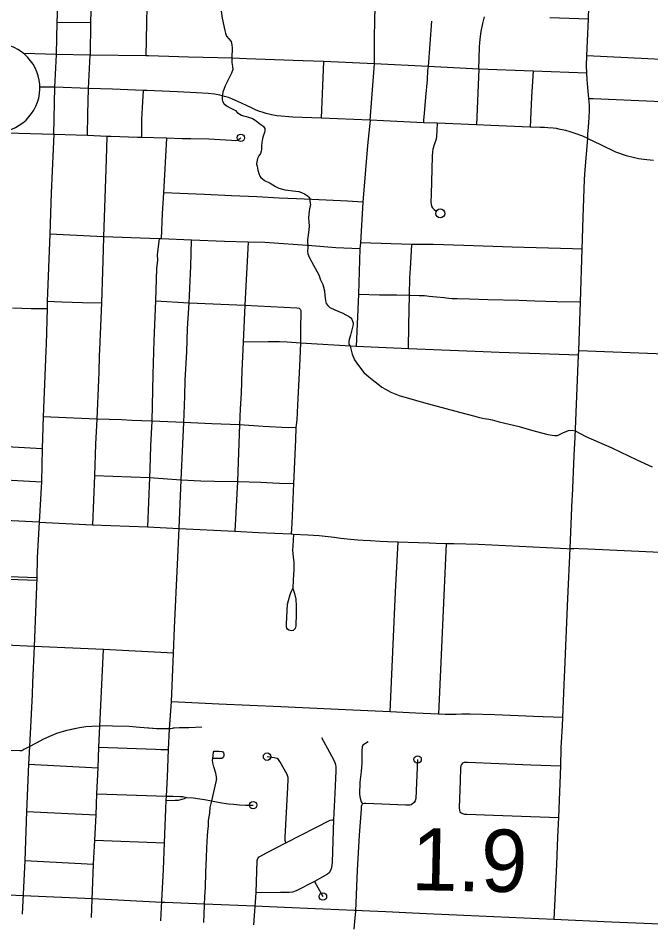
# Model space of a CAD drawing. Extents: x 653372 to 905732, y 627442 to 787275.
# Drawn here: x 661810 to 666097, y 743689 to 749842 of the extents above; entities that cross this region are included whole.
import ezdxf

# ---------------------------------------------------------------- set-up
doc = ezdxf.new("R2010")
doc.units = 0
for name, color, linetype in [('10', 7, 'Continuous'), ('24', 7, 'Continuous'), ('33', 7, 'Continuous'), ('35', 7, 'Continuous'), ('43', 7, 'Continuous'), ('48', 7, 'Continuous')]:
    doc.layers.add(name, color=color, linetype=linetype)

msp = doc.modelspace()

# ---------------------------------------------------------------- linework, layer by layer
at = {"layer": '10'}
msp.add_lwpolyline([(666323.4, 743693.8), (665830.8, 743714.2), (665440.4, 743732.7), (664829.3, 743760), (664577.7, 743770.6), (664482.8, 743774.9), (664301.2, 743783.5), (664192.4, 743788), (664089, 743792.3), (663665, 743811.8), (663412.6, 743821.3), (663071.7, 743835.5), (662803.7, 743846.7), (662783.1, 743847.5), (662312.7, 743871.1), (661842.9, 743891.9), (661434.7, 743910.4), (661159.8, 743919.5), (660993.9, 743926.1), (660823.4, 743933), (660654.6, 743940.8)], dxfattribs=at)
at = {"layer": '24'}
msp.add_arc((661657.5, 749369.8), 300, 268.28003, 88.28003, dxfattribs=at)
at = {"layer": '33'}
for points in [[(662051.6, 749054.1), (662057.6, 749373.6), (662064.6, 749504.9), (662070.7, 749595.4), (662074.8, 749814.9), (662080.9, 749974.3), (662093.6, 750371.3), (662106.3, 750747.6), (662116.4, 751010.5), (662127.9, 751272.1), (662145.5, 751637.9), (662164.3, 751997), (662174.6, 752312.7)], [(664195.5, 749149.8), (664224.5, 749532.3), (664224.4, 749563.1), (664225.3, 749707.6), (664226.1, 749825.8), (664228, 749913.5), (664226.5, 749953.7), (664229.5, 750007.5), (664235.7, 750076.6), (664248, 750301), (664252.4, 750471.6)], [(662314.5, 750363.4), (662310.1, 750155.8), (662303.9, 749970.1), (662299.2, 749811.9), (662296.9, 749591.8)], [(665670.2, 749026.3), (665670.6, 749055.7), (665673.6, 749102), (665679.8, 749167.7), (665681.7, 749212.6), (665681.1, 749251.2), (665676.5, 749296.4), (665669.3, 749372.7), (665665, 749426.8), (665662.2, 749468.8), (665661.9, 749521.1), (665663.3, 749585.7), (665675, 749836.9), (665677.3, 749913.9), (665692, 750286.2), (665693.7, 750381)], [(662696.9, 750344.2), (662687, 750145.5), (662675.8, 749587.4)], [(662074.8, 749814.9), (662299.2, 749811.9)], [(664609.5, 749820.5), (664587.6, 749513.6), (664584, 749486.6), (664581, 749423.8), (664569.2, 749307.2), (664560.7, 749195.8), (664556.3, 749152.7), (664555.4, 749133.4)], [(664931, 749496.9), (664936, 749644.3), (664938.1, 749677.7), (664941.5, 749717.3), (664947, 749750.7), (664958.7, 749806.2), (664970.1, 749850.6)], [(665411.7, 749846.9), (665675, 749836.9)], [(665662.2, 749468.8), (665299, 749482.1), (664931, 749496.9), (664587.6, 749513.6), (664224.5, 749532.3), (663879.9, 749547.3), (663673.4, 749555.9), (663356.8, 749566.6), (663262.4, 749569.8), (662963, 749577.2), (662898.9, 749579.9), (662692.7, 749586.8), (662675.8, 749587.4), (662296.9, 749591.8), (662070.7, 749595.4), (661847.6, 749601.8)], [(662279.3, 749045.9), (662282.3, 749191.9), (662285.9, 749365), (662296.9, 749591.8)], [(666836.7, 749534.2), (666572.7, 749544.2), (666214.6, 749559.8), (665663.3, 749585.7)], [(663879.9, 749547.3), (663863.4, 749163.6)], [(664931, 749496.9), (664916.6, 749118.1)], [(665299, 749482.1), (665288.7, 749308.8), (665280, 749103.2)], [(665670.2, 749026.3), (665636.1, 749041.1), (665584.7, 749060.6), (665550.4, 749071.6), (665520.5, 749079.8), (665483.3, 749088.2), (665458.5, 749093.4), (665435.6, 749095.2), (665398.8, 749099.1), (665376.5, 749100.3), (665346.4, 749101.3), (665280, 749103.2), (665013.7, 749113.9), (664916.6, 749118.1), (664648.6, 749129.5), (664555.4, 749133.4), (664195.5, 749149.8), (663863.4, 749163.6), (663671.5, 749171.7), (663645, 749172.5), (663593.1, 749176.8), (663563.6, 749179.9), (663526.4, 749186.6), (663490.9, 749195), (663464.3, 749203.6), (663446.1, 749209.7), (663418.5, 749221.2), (663386.5, 749236.1), (663360.6, 749248.6), (663324.3, 749265.9), (663303.3, 749274.4), (663282.4, 749284.5), (663257, 749295.3), (663234.9, 749303.8), (663207.8, 749311.9), (663177.5, 749320.1), (663140.8, 749325.7), (663096.3, 749332), (663017.6, 749336.6), (662890.1, 749341.9), (662681.9, 749350.9), (662657.4, 749351.9), (662448.7, 749360.5), (662285.9, 749365), (662057.6, 749373.6), (661957.5, 749375)], [(662657.4, 749351.9), (662649.9, 749235.8), (662644.9, 749154.2), (662644.7, 749070.7), (662646.1, 749032.5)], [(665676.5, 749296.4), (665705.6, 749297), (666120.1, 749279.7), (666453.6, 749264.2), (666475.5, 749259.4), (666496.5, 749248.4), (666513.9, 749230.7)], [(664195.5, 749149.8), (664177.7, 748978.7), (664146.1, 748594.4), (664128.9, 748319.8), (664125.9, 748278.2), (664115.5, 747971.3), (664100.2, 747617.1)], [(664648.6, 749129.5), (664647.1, 749081.2), (664645.1, 749041.9), (664641.4, 749021.5), (664631.8, 748991.1), (664619.6, 748953.6), (664616.8, 748936.4), (664615.1, 748905.7), (664607.3, 748646.7), (664606.6, 748596.7), (664608, 748579.3), (664610.8, 748568.6), (664617.5, 748555.8), (664627.9, 748545.2), (664643.2, 748533.3)], [(663318.5, 749031.2), (663310.5, 749022.5), (663299.4, 749014.3), (663294.7, 749012.1), (663283.4, 749010.5), (663254.4, 749011.8), (663139.3, 749019.1), (663102.7, 749020.6), (662978.9, 749023.2), (662920.1, 749024.9), (662815.1, 749027.4), (662646.1, 749032.5), (662618.5, 749033.6), (662437.3, 749039.7), (662410.1, 749040.6), (662279.3, 749045.9), (662051.6, 749054.1), (661652.8, 749064.5)], [(662051.6, 749054.1), (662034.1, 748658.9), (662023.4, 748377.8), (662007.5, 747922.8), (662006.1, 747872.7), (661999.7, 747631.4), (661998.4, 747586.3), (661978.3, 747139.1), (661972.6, 746925.8), (661967.3, 746698.6), (661952.5, 746426.3), (661938.6, 746185.8), (661936.6, 746048.7), (661918.6, 745581.5)], [(662410.1, 749040.6), (662405.6, 748884.5), (662387.1, 748360.5), (662384.9, 748273.7), (662380.5, 748124.1), (662373.8, 747912.9), (662361.1, 747594.3), (662359.2, 747555.2), (662355.4, 747440), (662353.4, 747391.1), (662342.7, 747124.7), (662333.5, 746953.2), (662328.1, 746742.8), (662312.5, 746407.4)], [(662815.1, 749027.4), (662795.4, 748658.5), (662786.7, 748518.6), (662779.7, 748346.4)], [(665577.6, 746878.3), (665583.1, 747001.6), (665607.4, 747556.6), (665608.4, 747589.5), (665620, 747919), (665630.7, 748276.4), (665638, 748490.4), (665647.4, 748748.6), (665650.9, 748814.5), (665670.2, 749026.3)], [(665670.2, 749026.3), (665755.1, 748984.9), (665858.2, 748936.8), (665929.8, 748910.8), (665986.8, 748896.7), (666014, 748890.6), (666048.3, 748886), (666070.3, 748883.6), (666114.4, 748879.6)], [(665608.4, 747589.5), (666247.8, 747564.6), (666586.8, 747548.7), (666914.7, 747531.4), (667200.5, 747520.9), (667821.3, 747489.5), (668086.9, 747475.7), (668129.7, 747478), (668154.9, 747487.2), (668172.5, 747501), (668178.6, 747511.9), (668186.7, 747530.8), (668193, 747564.3), (668195.2, 747601.5), (668203.4, 747795.9), (668209, 747925.4), (668233.9, 748500.9), (668247.2, 748771.8)], [(664146.1, 748594.4), (664041.7, 748601.9), (663800.3, 748612.4), (663694.9, 748616.9), (663577.7, 748622.2), (663427.7, 748630.4), (663255, 748637.4), (663073.6, 748646), (662795.4, 748658.5)], [(664125.9, 748278.2), (663962.4, 748285.9), (663800.4, 748297.7), (663481.6, 748320.1), (663368.5, 748323.7), (663207.6, 748328.3), (662985.4, 748337.3), (662779.7, 748346.4), (662764.9, 748346.7), (662387.1, 748360.5), (662023.4, 748377.8)], [(662764.9, 748346.7), (662752.8, 748239.5), (662753.1, 748202.4), (662748.3, 748144.4), (662740, 747924.7), (662729.6, 747657.4), (662723, 747426.7), (662715.5, 747110.8), (662706.1, 746943.4), (662702, 746785.5), (662700.2, 746728.3), (662686.5, 746393.4)], [(662900.3, 746382.4), (662915.4, 746712.8), (662932.7, 747100.4), (662938.3, 747276.8), (662942.6, 747387.4), (662952.5, 747579.5), (662958, 747739.1), (662968.7, 747913.1), (662979, 748160.3), (662985.4, 748337.3)], [(663368.5, 748323.7), (663344.7, 747896.4), (663335.2, 747644.5), (663324.9, 747451.8), (663320.4, 747300.2), (663313.9, 747193.2), (663310.7, 747085.9), (663303.7, 746897), (663295.6, 746701.4), (663277.1, 746363.4)], [(665630.7, 748276.4), (665566.7, 748278.4), (665157.6, 748290.6), (664830.7, 748301.6), (664622.4, 748306.7), (664477.3, 748307.7), (664128.9, 748319.8)], [(664454.1, 747599.8), (664457.4, 747760.6), (664461.5, 747963.3), (664463.2, 748080.8), (664468.5, 748144.9), (664473.6, 748223.8), (664477.3, 748307.7)], [(664115.5, 747971.3), (664257.5, 747967.5), (664374.8, 747966.3), (664461.5, 747963.3), (664526.3, 747961.8), (664563, 747961.4), (664595.4, 747958.5), (664644.1, 747953.3), (664695.9, 747947.9), (664727.5, 747943.9), (664750.4, 747942), (664784.7, 747940.6), (664868.4, 747938.9), (664992.1, 747935.2), (665203.3, 747929.2), (665309.8, 747925.6), (665459.6, 747921.5), (665620, 747919)], [(662007.5, 747922.8), (662106.9, 747919.5), (662246.4, 747914.9), (662373.8, 747912.9)], [(662740, 747924.7), (662968.7, 747913.1), (663344.7, 747896.4), (663698.9, 747878.8), (663714.4, 747875.2), (663721.1, 747869.3), (663724.3, 747860.9), (663725.1, 747839.4), (663722.8, 747747.6), (663723.5, 747637.9)], [(661771.6, 747878.4), (661898.9, 747874.5), (662006.1, 747872.7)], [(665607.4, 747556.6), (665410.2, 747563.7), (665069.3, 747576.5), (664906.8, 747583.3), (664454.1, 747599.8), (664100.2, 747617.1), (663723.5, 747637.9), (663631.9, 747645.7), (663579.9, 747647.3), (663503, 747647), (663335.2, 747644.5)], [(663723.5, 747637.9), (663715.2, 747482.7), (663701.6, 747219.6), (663697.1, 747118.1), (663692.4, 747066.1), (663689.3, 746983.9)], [(663692.4, 747066.1), (663639.5, 747065.1), (663468.9, 747074.8), (663310.7, 747085.9), (663122.1, 747091.4), (662932.7, 747100.4), (662715.5, 747110.8), (662580, 747114.9), (662509, 747118), (662342.7, 747124.7), (661978.3, 747139.1)], [(663689.2, 746983.9), (663675.6, 746688.6), (663663.7, 746416.4), (663659.1, 746345.5)], [(661567.4, 746947.2), (661972.6, 746925.8)], [(665497.4, 745044.6), (665500.7, 745101), (665509.9, 745323.9), (665513.8, 745423.9), (665535.1, 745909), (665549.5, 746246.8), (665564.3, 746579.5), (665565.3, 746602.4), (665577.6, 746878.3)], [(662328.1, 746742.8), (662700.2, 746728.3), (662915.4, 746712.8), (663048.7, 746706.5), (663140.1, 746703.3), (663295.6, 746701.4), (663455.2, 746695.7)], [(661560.6, 746721.9), (661967.3, 746698.6)], [(663455.2, 746695.7), (663535.2, 746692.8), (663579.7, 746690.6), (663675.6, 746688.6)], [(661952.5, 746426.3), (661722.2, 746436.7), (661642, 746438.8), (661623.3, 746437.6), (661603.1, 746431.9), (661583.9, 746422.5), (661555.4, 746412.1), (661542.4, 746409), (661527.8, 746407.3), (661479.9, 746406.6), (661393.1, 746410.3), (661185.1, 746418.1), (660838.5, 746435.4), (660424.2, 746457.3), (660209.1, 746466.4), (660108.9, 746471.5), (659740.8, 746487.3), (659505.2, 746497.8), (659181.3, 746513), (659131.8, 746515.9), (659049.6, 746519.8), (658963.6, 746523.4)], [(661952.5, 746426.3), (662312.5, 746407.4), (662686.5, 746393.4), (662900.3, 746382.4), (663277.1, 746363.4), (663438.2, 746355.8)], [(662862.8, 745537.3), (662868.8, 745708.3), (662889.4, 746139.1), (662900.3, 746382.4)], [(663438.2, 746355.8), (663659.1, 746345.5), (663675.4, 746343.6), (663773.4, 746339.4), (663849.8, 746334.4), (663951.1, 746323), (663996.3, 746318.1), (664061.9, 746309.9), (664110.9, 746305.8), (664147.1, 746302.9), (664196.5, 746300.1), (664261.8, 746296.4), (664313.5, 746294.4), (664384, 746292.7), (664522.7, 746288.1), (664593.8, 746285.5), (664643.2, 746283.2), (664710.6, 746281.2), (664762.7, 746280.5), (664927.5, 746275.5), (665574.9, 746245.7)], [(663675.4, 746343.6), (663670.3, 746262.8), (663669.4, 746235.3), (663670.4, 746212.7), (663674.1, 746187.8), (663678.1, 746157.4), (663678.6, 746135.4), (663677, 746102.9), (663674.4, 746034.7), (663670.5, 745976.4)], [(664329.9, 745138.9), (664343.1, 745444.4), (664366.9, 745953.3), (664384, 746292.7)], [(664710.6, 746281.2), (664658.9, 745122.8)], [(665670.2, 746241.4), (665549.5, 746246.8)], [(669497.6, 746066.8), (669245.6, 746077.9), (669006.5, 746087.3), (668626.3, 746103.5), (668446.9, 746113.7), (668173.3, 746124.2), (667740.8, 746144.5), (667618.3, 746151), (667395.5, 746164.8), (666851.5, 746188.6), (665670.2, 746241.4)], [(661936.6, 746048.7), (661551.5, 746061.2)], [(661936, 746030.7), (661551, 746043.2)], [(663670.5, 745976.4), (663682.1, 745942), (663691.4, 745902.7), (663693.9, 745859.3), (663692.9, 745805.3), (663690.4, 745721.7), (663687.1, 745705.3), (663680.3, 745697.2), (663672.4, 745691.4), (663662.9, 745688.9), (663652.5, 745690.4), (663643.3, 745693.9), (663635.2, 745700.8), (663630.5, 745707), (663627.5, 745718.6), (663628.5, 745734), (663631.9, 745827.6), (663634.8, 745868.8), (663641.1, 745895), (663653.3, 745935.4), (663661.1, 745957.7), (663670.5, 745976.4)], [(662862.8, 745537.3), (662387.9, 745561.5), (661918.6, 745581.5), (661532.8, 745601.6), (661344.2, 745611.7), (661328.5, 745611.2), (661324.8, 745610.5), (661278.4, 745596.6)], [(661918.6, 745581.5), (661907.2, 745339.4), (661904.7, 745257), (661886.4, 744904.8), (661880.7, 744784.7), (661867, 744463.8), (661854.9, 744132.3), (661837.3, 743767.1)], [(662306.8, 743746.3), (662321.2, 744106.4), (662329.7, 744270.6), (662337.5, 744442.3), (662343.8, 744584.9), (662351.7, 744760.6), (662356.9, 744900.2), (662387.9, 745561.5)], [(662777.5, 743722.6), (662784.5, 743859.6), (662793.7, 744071.8), (662802, 744252.8), (662812.6, 744538.9), (662814.9, 744568.6), (662821, 744697.1), (662829.2, 744883.9), (662835.5, 745025.4), (662848.6, 745207.2), (662862.8, 745537.3)], [(663379.5, 745183), (663169.3, 745191.9), (662848.6, 745207.2)], [(665500.7, 745101), (665300.7, 745108.6), (665040, 745118.7), (664870, 745124.9), (664815.5, 745124.3), (664778, 745122), (664725.7, 745121.3), (664703, 745120.9), (664658.9, 745122.8), (664501.3, 745131.5), (664329.9, 745138.9), (664029, 745152.4), (663589.3, 745174.2), (663379.5, 745183)], [(665441, 743732.6), (665459.8, 744106.8), (665467.1, 744290.9), (665474.4, 744423.8), (665487.6, 744771.5), (665488.6, 744895.9), (665497.4, 745044.6)], [(663865.7, 744965.8), (663919.4, 744865.9), (663945.6, 744817.4), (663954.7, 744796.3), (663960.5, 744783), (663961.3, 744764.3), (663962.7, 744739.3), (663959.7, 744686.8), (663955.3, 744587.4), (663951.2, 744496.9), (663947.2, 744407.4), (663937.2, 744120.8), (663933.3, 744082.8), (663926.5, 744063.7), (663917, 744049.4), (663905.7, 744039.4), (663817.8, 743988.7), (663694.7, 743926.6), (663669.5, 743917), (663645.2, 743915.7), (663586.7, 743915.3), (663421.8, 743913.3)], [(662356.9, 744900.2), (662740.6, 744885.7), (662775.6, 744884.6), (662829.2, 744883.9)], [(664181.9, 744936.7), (664145.2, 744913.6), (664140.1, 744902.7), (664138, 744878.5), (664138.1, 744791.3), (664133, 744736.1), (664124.6, 744662.3), (664123.5, 744579.9), (664126.2, 744554.2), (664134.4, 744530.4), (664144, 744515.6)], [(663154.4, 744687.2), (663154.3, 744699.7), (663148.7, 744724.2), (663135.4, 744766.4), (663129.9, 744793.3), (663127.6, 744811.8), (663127.9, 744823)], [(663127.9, 744823), (663133.1, 744866.1), (663137.1, 744872.2), (663145, 744874), (663169.3, 744873.7), (663190.5, 744870.6), (663196.8, 744868), (663201, 744862.1), (663203.7, 744854.7), (663204.3, 744845.4), (663203.2, 744838.2), (663198.1, 744830.1), (663189.6, 744824), (663181.8, 744822.8), (663169.7, 744823.2), (663127.9, 744823)], [(663624.3, 744252.5), (663619.8, 744267.5), (663619.8, 744291), (663637.5, 744627.3), (663639.9, 744682.6), (663640.2, 744695), (663631.9, 744716), (663583.3, 744804), (663574.7, 744817.4), (663564.5, 744822.6), (663543.9, 744828), (663496.4, 744835.7)], [(664516.5, 744817.1), (664505.1, 744551.8), (664500.6, 744535.5), (664492.4, 744524.4), (664482.5, 744516.1), (664472.1, 744509.6), (664462.9, 744507.6), (664452.7, 744507.4), (664436.8, 744507.9), (664166.3, 744519.1), (664154.8, 744518.4), (664144, 744515.6), (664140.8, 744513.6), (664137.5, 744510.3), (664134.4, 744499), (664133.3, 744480.9), (664119.4, 744303.6), (664107.2, 744066.8), (664095.4, 743787.4), (664088.8, 743718.3), (664083.5, 743667.5)], [(661880.7, 744784.7), (662351.7, 744760.6)], [(665487.6, 744771.5), (665284.7, 744779.3), (664855, 744797.3), (664832.3, 744795.7), (664821.4, 744791), (664814.3, 744782.1), (664809.5, 744773.1), (664808.1, 744763.5), (664805.9, 744671.1), (664798.7, 744488.4), (664799.3, 744473), (664802.9, 744461), (664810.7, 744454.5), (664820.8, 744449.7), (664833.7, 744446.4), (664849, 744445.4), (665029.8, 744438.3), (665474.4, 744423.8)], [(663154.4, 744687.2), (663149.4, 744665.4), (663121, 744536)], [(662343.8, 744584.9), (662814.9, 744568.6)], [(662814.9, 744568.6), (662860.6, 744567.6), (662904.8, 744566.3), (662923.7, 744564.8), (662938.7, 744562.4), (662950.2, 744558.1), (662934, 744550.8), (662910.4, 744542.8), (662894.8, 744539.4), (662874.3, 744538.1), (662849, 744537.4), (662812.6, 744538.9)], [(662950.2, 744558.1), (662994.8, 744556.3), (663041.3, 744550.5), (663072.7, 744545.2), (663121, 744536), (663152.9, 744529.2), (663190.8, 744522.2), (663234.3, 744517), (663268.7, 744513.1), (663310.4, 744510.4), (663350.6, 744507.7), (663401.6, 744507.6)], [(663121, 744536), (663109.5, 744491.8), (663105.3, 744452.6), (663098.4, 744402.9), (663096.3, 744364.3), (663091.9, 744330.6), (663089.5, 744296), (663087.5, 744261.7), (663086.1, 744216.3), (663083.8, 744151.4), (663079.8, 744049.8), (663076.1, 743949.5), (663071.6, 743888.7), (663066.5, 743710.6)], [(661867, 744463.8), (662337.5, 744442.3)], [(663407.6, 743696.4), (663421.8, 743913.3), (663429, 744131.8), (663433.6, 744145.5), (663442.9, 744156.3), (663497.8, 744185.7), (663624.3, 744252.5), (663922.9, 744404.6), (663935.4, 744407), (663947.2, 744407.4)], [(662329.7, 744270.6), (662802, 744252.8)], [(661854.9, 744132.3), (662321.2, 744106.4)], [(663817.8, 743988.7), (663875, 743887.3)]]:
    msp.add_lwpolyline(points, dxfattribs=at)
for centre, radius in [((663318.5, 749031.2), 25), ((664669.6, 748518.3), 30.4), ((663496.4, 744835.7), 25), ((664516.5, 744817.1), 25), ((663401.6, 744507.6), 25), ((663875, 743887.3), 25)]:
    msp.add_circle(centre, radius, dxfattribs=at)
at = {"layer": '35'}
for points in [[(663467.5, 750298.9), (663394.5, 750240.2), (663374.4, 750208.8), (663350.2, 750172.3), (663322.5, 750147.5), (663279.1, 750110.3), (663227.4, 750055.4), (663203.3, 750020.2), (663190.6, 749982.1), (663186.5, 749954.6), (663187.4, 749917.4), (663184.6, 749888.6), (663191.5, 749842.9), (663209.5, 749759.1), (663214.1, 749740.9), (663221.8, 749719.5), (663252.1, 749682.6), (663258.5, 749661.5), (663259.8, 749638.8), (663257.8, 749573.4)], [(663257.8, 749573.4), (663258.2, 749542.4), (663263.1, 749514.7), (663264.4, 749494.2), (663256, 749469.4), (663236.1, 749427.7), (663211.7, 749382.2), (663196.3, 749340.3), (663192, 749303.3), (663191.5, 749287.9), (663195.1, 749278.8), (663204.3, 749263.1), (663221.7, 749246.6), (663250.7, 749230.9), (663281.7, 749215.3), (663294.3, 749202.6), (663311, 749191.5), (663324.3, 749185.4), (663336, 749180.2), (663354.7, 749175.5), (663370.3, 749171.8), (663397.6, 749162.6), (663416.8, 749151.1), (663432.8, 749137.5), (663446.9, 749125.9), (663467.7, 749112.1), (663472.9, 749107.1), (663477.5, 749101.2), (663481.8, 749093), (663481.8, 749081.5), (663478.1, 749067.8), (663471.5, 749049.7), (663466.9, 749035.4), (663462.4, 749013.4), (663461.1, 748999.8), (663459.1, 748976.3), (663457.7, 748953.9), (663455.7, 748939.2), (663451.1, 748924.6), (663441.6, 748908), (663436.9, 748900.5), (663432.1, 748891)], [(663432.1, 748891), (663426, 748868), (663425.5, 748853.3), (663428.3, 748837.8), (663433.9, 748812.6), (663440.2, 748788.1), (663446.8, 748771.9), (663454.8, 748760.7), (663462.3, 748754.1), (663479.9, 748742), (663516.5, 748723.6), (663554.4, 748701.9), (663576.5, 748690.3), (663601.2, 748681.9), (663616.5, 748678.2), (663636.9, 748675.1), (663670.2, 748672.1), (663711.7, 748667.7), (663729.5, 748660.7), (663749.7, 748651.8), (663769.8, 748638.4), (663778.5, 748627.8), (663785.2, 748617.4), (663786.8, 748604.5), (663789.3, 748588.1), (663789.7, 748577.9), (663783.7, 748548.5), (663778.9, 748516.6), (663777.3, 748485.2), (663779.8, 748463.3), (663782.6, 748428.6), (663777.6, 748389), (663771, 748340.4), (663772.6, 748287.8), (663770.6, 748263.5), (663772.6, 748245.5), (663782.2, 748222.7), (663811.9, 748168.4), (663847.1, 748101.9), (663859.5, 748068.1), (663873.3, 748036.9), (663884.8, 747993), (663888.5, 747964), (663893.1, 747926), (663897, 747907.3), (663907.5, 747893.5), (663921.2, 747881.6), (663955.3, 747863.9), (664009.2, 747841.1), (664055.9, 747817.9), (664064, 747811.2), (664071.9, 747800.5), (664076, 747788.1), (664079.6, 747777.1), (664079.9, 747766.2), (664073.9, 747738.2), (664062.3, 747692.3), (664051.8, 747663.2), (664051.4, 747652.3), (664049.8, 747639.5), (664051.5, 747633), (664059.4, 747617.4), (664072.5, 747565), (664088.7, 747525.4), (664110.3, 747497.2), (664153.2, 747439.6), (664186.9, 747410.4), (664218.8, 747383.1), (664257.6, 747353.1), (664273.9, 747340.4), (664298.5, 747326.2)], [(664298.5, 747326.2), (664335.7, 747307.7), (664391.5, 747284.1), (664555.9, 747236.5), (664799.2, 747170.5), (664894.1, 747145.7), (664935.2, 747135.3), (664967.3, 747127.4), (664998.3, 747124.2), (665021.2, 747120), (665070.2, 747104.7), (665204, 747073.1), (665288.5, 747048.6), (665398, 747020), (665445, 747012.8), (665464.6, 747012.2), (665472.8, 747016.6), (665500.8, 747030.7), (665538.2, 747045.7), (665564.3, 747049.6), (665583.8, 747044.7)], [(665583.8, 747044.7), (665655.7, 747006.6), (665833.1, 746929.3), (666002.8, 746847), (666104.9, 746800.3)]]:
    msp.add_lwpolyline(points, dxfattribs=at)
at = {"layer": '43'}
for points in [[(663055.1, 745035.1), (662966.6, 745032.2), (662900.4, 745030.7), (662867, 745029.6), (662843.9, 745025.5), (662834.4, 745024.3), (662746.7, 745025.6), (662634.8, 745033.1), (662561.2, 745040.2), (662449.2, 745043.6), (662410.6, 745044), (662361.1, 745042.7), (662310.2, 745040.1), (662268.4, 745038.6), (662226.4, 745032.2), (662131.7, 745009.9), (662070, 744993.7), (662021.3, 744973.5), (661976.8, 744951.9), (661927.2, 744924.1), (661888.4, 744905.8), (661849.4, 744884), (661835.9, 744876.1), (661821.3, 744875.8), (661680, 744878.7)], [(662199.7, 745025.9), (662131.7, 745009.9), (662070, 744993.7), (662021.3, 744973.5), (661976.8, 744951.9), (661936.6, 744929.4)], [(662725.7, 745027), (662634.8, 745033.1), (662561.2, 745040.2), (662449.2, 745043.6), (662410.6, 745044), (662361.1, 745042.7), (662330.4, 745041.1)], [(663055.1, 745035.1), (662966.6, 745032.2), (662900.4, 745030.7), (662867, 745029.6), (662857.4, 745027.9)]]:
    msp.add_lwpolyline(points, dxfattribs=at)

# ---------------------------------------------------------------- texts
at = {"layer": '48'}
msp.add_text('1.9', height=422.4, rotation=358.80044, dxfattribs=at).set_placement((664470.7, 743932))

doc.saveas('drawing.dxf')
